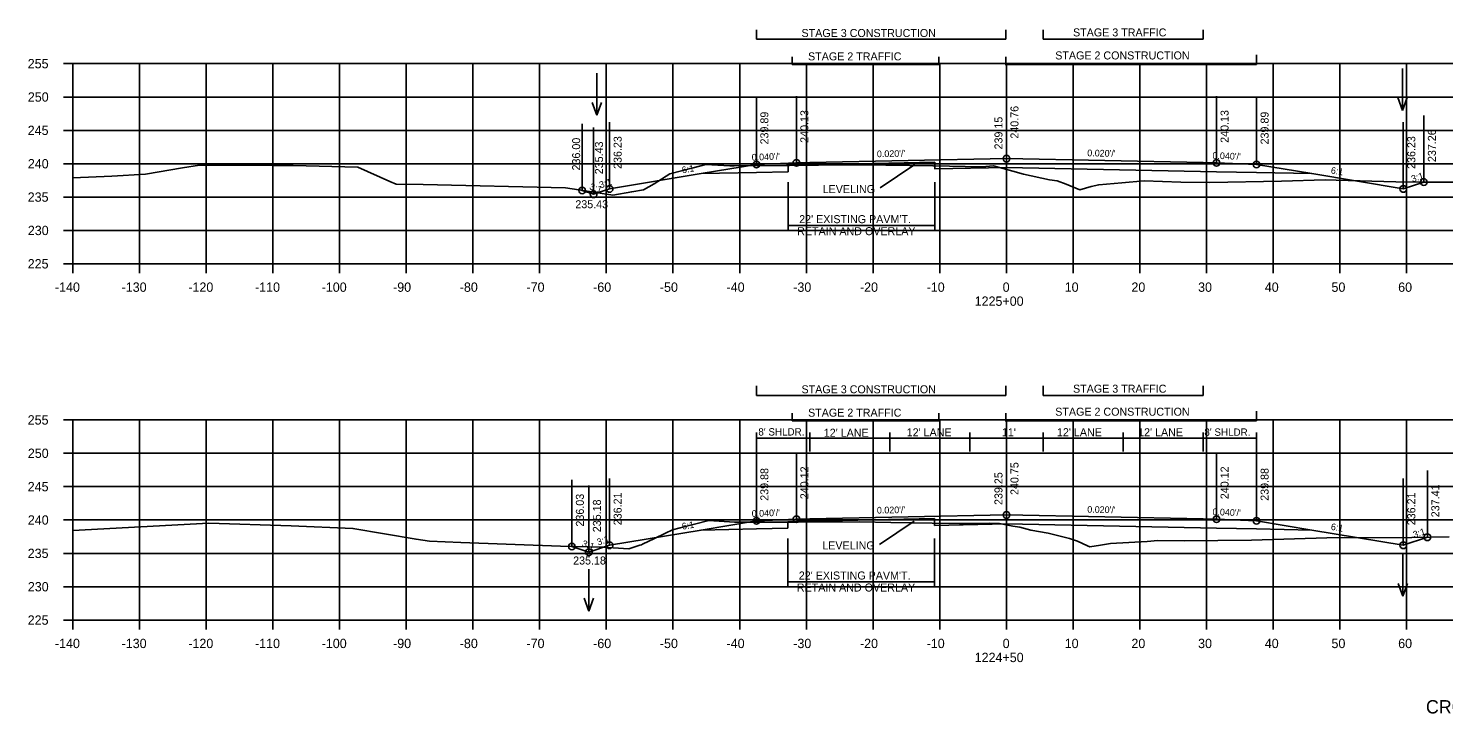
# Model space of a CAD drawing. Extents: x 1342547 to 1344156, y -1532351 to -1517216.
# Drawn here: x 1342556.2 to 1342768.4, y -1531065.1 to -1530962.4 of the extents above; entities that cross this region are included whole.
import ezdxf

# ---------------------------------------------------------------- set-up
doc = ezdxf.new("R2010")
doc.units = 0
for name, color, linetype in [('R_Alt Surface', 7, 'Continuous'), ('R_Axis', 7, 'Continuous'), ('R_Axis Annot', 7, 'Continuous'), ('R_Draft', 7, 'Continuous'), ('R_Exist Surface', 7, 'Continuous'), ('R_Fin Surface', 7, 'Continuous'), ('R_Grid', 7, 'Continuous'), ('R_No Plot', 7, 'Continuous'), ('R_Water', 7, 'Continuous'), ('R_Xsect Elev', 7, 'Continuous'), ('R_Xsect Slope', 7, 'Continuous')]:
    doc.layers.add(name, color=color, linetype=linetype)

msp = doc.modelspace()

# ---------------------------------------------------------------- linework, layer by layer
at = {"layer": 'R_Alt Surface'}
for points in [[(1342670.15, -1530983.95), (1342670.15, -1530982.97), (1342671.37, -1530982.93), (1342692.15, -1530982.51)], [(1342692.15, -1530982.51), (1342692.15, -1530983.51), (1342702.87, -1530983.3)], [(1342657.09, -1530984.21), (1342665.37, -1530984.05)], [(1342665.37, -1530984.05), (1342670.15, -1530983.95)], [(1342740.37, -1530984.05), (1342734.37, -1530983.93), (1342702.87, -1530983.3)], [(1342740.37, -1530984.05), (1342748.64, -1530984.21)], [(1342670.09, -1531037.36), (1342670.09, -1531036.39), (1342671.37, -1531036.34), (1342692.09, -1531035.92)], [(1342692.09, -1531035.92), (1342692.09, -1531036.92), (1342702.87, -1531036.71)], [(1342657.09, -1531037.62), (1342665.37, -1531037.46)], [(1342665.37, -1531037.46), (1342670.09, -1531037.36)], [(1342740.37, -1531037.46), (1342734.37, -1531037.34), (1342702.87, -1531036.71)], [(1342740.37, -1531037.46), (1342748.64, -1531037.62)]]:
    msp.add_lwpolyline(points, dxfattribs=at)
at = {"layer": 'R_Axis'}
for p, q in [((1342561.47, -1530967.72), (1342562.87, -1530967.72)), ((1342562.87, -1530997.72), (1342562.87, -1530967.72)), ((1342561.47, -1530972.72), (1342562.87, -1530972.72)), ((1342561.47, -1530977.72), (1342562.87, -1530977.72)), ((1342561.47, -1530982.72), (1342562.87, -1530982.72)), ((1342561.47, -1530987.72), (1342562.87, -1530987.72)), ((1342561.47, -1530992.72), (1342562.87, -1530992.72)), ((1342561.47, -1530997.72), (1342562.87, -1530997.72)), ((1342562.87, -1530997.72), (1342842.87, -1530997.72)), ((1342562.87, -1530999.12), (1342562.87, -1530997.72)), ((1342572.87, -1530999.12), (1342572.87, -1530997.72)), ((1342582.87, -1530999.12), (1342582.87, -1530997.72)), ((1342592.87, -1530999.12), (1342592.87, -1530997.72)), ((1342602.87, -1530999.12), (1342602.87, -1530997.72)), ((1342612.87, -1530999.12), (1342612.87, -1530997.72)), ((1342622.87, -1530999.12), (1342622.87, -1530997.72)), ((1342632.87, -1530999.12), (1342632.87, -1530997.72)), ((1342642.87, -1530999.12), (1342642.87, -1530997.72)), ((1342652.87, -1530999.12), (1342652.87, -1530997.72)), ((1342662.87, -1530999.12), (1342662.87, -1530997.72)), ((1342672.87, -1530999.12), (1342672.87, -1530997.72)), ((1342682.87, -1530999.12), (1342682.87, -1530997.72)), ((1342692.87, -1530999.12), (1342692.87, -1530997.72)), ((1342702.87, -1530999.12), (1342702.87, -1530997.72)), ((1342712.87, -1530999.12), (1342712.87, -1530997.72)), ((1342722.87, -1530999.12), (1342722.87, -1530997.72)), ((1342732.87, -1530999.12), (1342732.87, -1530997.72)), ((1342742.87, -1530999.12), (1342742.87, -1530997.72)), ((1342752.87, -1530999.12), (1342752.87, -1530997.72)), ((1342762.87, -1530999.12), (1342762.87, -1530997.72)), ((1342561.47, -1531021.12), (1342562.87, -1531021.12)), ((1342562.87, -1531051.12), (1342562.87, -1531021.12)), ((1342561.47, -1531026.12), (1342562.87, -1531026.12)), ((1342561.47, -1531031.12), (1342562.87, -1531031.12)), ((1342561.47, -1531036.12), (1342562.87, -1531036.12)), ((1342561.47, -1531041.12), (1342562.87, -1531041.12)), ((1342561.47, -1531046.12), (1342562.87, -1531046.12)), ((1342561.47, -1531051.12), (1342562.87, -1531051.12)), ((1342562.87, -1531051.12), (1342842.87, -1531051.12)), ((1342562.87, -1531052.52), (1342562.87, -1531051.12)), ((1342572.87, -1531052.52), (1342572.87, -1531051.12)), ((1342582.87, -1531052.52), (1342582.87, -1531051.12)), ((1342592.87, -1531052.52), (1342592.87, -1531051.12)), ((1342602.87, -1531052.52), (1342602.87, -1531051.12)), ((1342612.87, -1531052.52), (1342612.87, -1531051.12)), ((1342622.87, -1531052.52), (1342622.87, -1531051.12)), ((1342632.87, -1531052.52), (1342632.87, -1531051.12)), ((1342642.87, -1531052.52), (1342642.87, -1531051.12)), ((1342652.87, -1531052.52), (1342652.87, -1531051.12)), ((1342662.87, -1531052.52), (1342662.87, -1531051.12)), ((1342672.87, -1531052.52), (1342672.87, -1531051.12)), ((1342682.87, -1531052.52), (1342682.87, -1531051.12)), ((1342692.87, -1531052.52), (1342692.87, -1531051.12)), ((1342702.87, -1531052.52), (1342702.87, -1531051.12)), ((1342712.87, -1531052.52), (1342712.87, -1531051.12)), ((1342722.87, -1531052.52), (1342722.87, -1531051.12)), ((1342732.87, -1531052.52), (1342732.87, -1531051.12)), ((1342742.87, -1531052.52), (1342742.87, -1531051.12)), ((1342752.87, -1531052.52), (1342752.87, -1531051.12)), ((1342762.87, -1531052.52), (1342762.87, -1531051.12))]:
    msp.add_line(p, q, dxfattribs=at)
at = {"layer": 'R_Draft'}
for p, q in [((1342665.37, -1530964.06), (1342665.37, -1530962.63)), ((1342702.78, -1530964.06), (1342702.78, -1530962.63)), ((1342708.37, -1530964.06), (1342708.37, -1530962.63)), ((1342732.37, -1530964.06), (1342732.37, -1530962.63)), ((1342665.37, -1530964.06), (1342702.78, -1530964.06)), ((1342708.37, -1530964.06), (1342732.37, -1530964.06)), ((1342670.72, -1530967.86), (1342670.72, -1530966.71)), ((1342670.72, -1530967.86), (1342692.72, -1530967.86)), ((1342692.72, -1530967.95), (1342692.72, -1530966.71)), ((1342702.78, -1530967.95), (1342702.78, -1530966.71)), ((1342702.78, -1530967.86), (1342740.38, -1530967.86)), ((1342740.38, -1530967.86), (1342740.38, -1530966.42)), ((1342670.15, -1530985.47), (1342670.15, -1530992.66)), ((1342692.15, -1530985.47), (1342692.15, -1530992.66)), ((1342670.15, -1530991.99), (1342692.15, -1530991.99)), ((1342665.37, -1531017.46), (1342665.37, -1531016.03)), ((1342702.78, -1531017.46), (1342702.78, -1531016.03)), ((1342708.37, -1531017.46), (1342708.37, -1531016.03)), ((1342732.37, -1531017.46), (1342732.37, -1531016.03)), ((1342665.37, -1531017.46), (1342702.78, -1531017.46)), ((1342708.37, -1531017.46), (1342732.37, -1531017.46)), ((1342670.72, -1531021.25), (1342670.72, -1531020.11)), ((1342670.72, -1531021.25), (1342692.72, -1531021.25)), ((1342692.72, -1531021.35), (1342692.72, -1531020.11)), ((1342702.78, -1531021.35), (1342702.78, -1531020.11)), ((1342702.78, -1531021.25), (1342740.38, -1531021.25)), ((1342740.38, -1531021.25), (1342740.38, -1531019.82)), ((1342670.09, -1531038.88), (1342670.09, -1531046.08)), ((1342692.09, -1531038.88), (1342692.09, -1531046.08)), ((1342670.09, -1531045.4), (1342692.09, -1531045.4))]:
    msp.add_line(p, q, dxfattribs=at)
at = {"layer": 'R_Exist Surface'}
for points in [[(1342562.87, -1530984.85), (1342568.71, -1530984.58), (1342573.78, -1530984.3), (1342579.32, -1530983.36), (1342581.88, -1530982.94), (1342592.9, -1530982.97), (1342595.92, -1530983.01), (1342605.6, -1530983.24), (1342610.4, -1530985.39), (1342611.38, -1530985.76), (1342615.4, -1530985.83), (1342636.74, -1530986.34), (1342638.75, -1530986.65), (1342643.84, -1530987.45), (1342646.69, -1530986.93), (1342648.44, -1530986.64), (1342650.06, -1530985.73), (1342652.4, -1530984.23), (1342655.91, -1530983.33), (1342657.81, -1530982.85), (1342661.38, -1530983.02), (1342662.02, -1530983.06), (1342669.89, -1530983), (1342670.34, -1530983), (1342679.02, -1530982.91), (1342681.14, -1530982.89), (1342681.3, -1530982.89), (1342691.82, -1530983.06), (1342691.93, -1530983.06), (1342699.08, -1530983.2), (1342699.17, -1530983.2), (1342700.9, -1530983.06), (1342703.83, -1530983.83), (1342705.44, -1530984.28), (1342709.34, -1530985.13), (1342710.47, -1530985.31), (1342711.81, -1530985.8), (1342713.89, -1530986.64), (1342715.55, -1530986.12), (1342716.71, -1530985.87), (1342720.19, -1530985.59), (1342723.51, -1530985.31), (1342729.03, -1530985.46), (1342733.35, -1530985.54), (1342744.08, -1530985.35), (1342750.64, -1530985.16), (1342752.3, -1530985.2), (1342761.24, -1530985.41), (1342764.68, -1530985.47), (1342765.78, -1530985.47), (1342778.4, -1530985.46)], [(1342562.87, -1531037.68), (1342583.26, -1531036.59), (1342595.63, -1531037), (1342604.87, -1531037.37), (1342614.36, -1531039.01), (1342616.38, -1531039.27), (1342621.08, -1531039.47), (1342636.02, -1531040.06), (1342642.37, -1531040.21), (1342646.25, -1531040.43), (1342647.9, -1531039.9), (1342648.16, -1531039.83), (1342648.29, -1531039.75), (1342650.11, -1531038.88), (1342651.74, -1531038.07), (1342652.82, -1531037.59), (1342653.94, -1531037.3), (1342658.23, -1531036.19), (1342662.09, -1531036.45), (1342662.12, -1531036.45), (1342662.94, -1531036.45), (1342670.31, -1531036.44), (1342671.61, -1531036.44), (1342680.88, -1531036.39), (1342685.55, -1531036.48), (1342691.74, -1531036.59), (1342695.82, -1531036.62), (1342698.98, -1531036.62), (1342700.38, -1531036.61), (1342701.8, -1531036.66), (1342703.83, -1531037.06), (1342704.85, -1531037.2), (1342706.5, -1531037.63), (1342709.11, -1531038.08), (1342712.33, -1531038.87), (1342713.53, -1531039.29), (1342715, -1531040.01), (1342715.35, -1531040.15), (1342716.99, -1531039.89), (1342718.45, -1531039.65), (1342723.96, -1531039.34), (1342725.57, -1531039.18), (1342729.53, -1531039.25), (1342734.57, -1531039.21), (1342739.63, -1531039.13), (1342750.91, -1531038.78), (1342763.65, -1531038.74), (1342769.26, -1531038.66)]]:
    msp.add_lwpolyline(points, dxfattribs=at)
at = {"layer": 'R_Fin Surface'}
for points in [[(1342639.25, -1530986.73), (1342640.97, -1530987.3), (1342643.37, -1530986.5), (1342657.09, -1530984.21), (1342665.37, -1530982.83), (1342671.37, -1530982.59), (1342673.37, -1530982.55), (1342702.87, -1530981.96), (1342732.37, -1530982.55), (1342734.37, -1530982.59), (1342740.37, -1530982.83), (1342748.64, -1530984.21), (1342762.37, -1530986.5), (1342765.45, -1530985.47)], [(1342637.71, -1531040.1), (1342640.26, -1531040.95), (1342643.37, -1531039.91), (1342657.09, -1531037.62), (1342665.37, -1531036.24), (1342671.37, -1531036), (1342673.37, -1531035.96), (1342702.87, -1531035.37), (1342732.37, -1531035.96), (1342734.37, -1531036), (1342740.37, -1531036.24), (1342748.64, -1531037.62), (1342762.37, -1531039.91), (1342765.97, -1531038.71)]]:
    msp.add_lwpolyline(points, dxfattribs=at)
at = {"layer": 'R_Grid'}
for p, q in [((1342562.87, -1530967.72), (1342842.87, -1530967.72)), ((1342562.87, -1530997.72), (1342562.87, -1530967.72)), ((1342572.87, -1530997.72), (1342572.87, -1530967.72)), ((1342582.87, -1530997.72), (1342582.87, -1530967.72)), ((1342592.87, -1530997.72), (1342592.87, -1530967.72)), ((1342602.87, -1530997.72), (1342602.87, -1530967.72)), ((1342612.87, -1530997.72), (1342612.87, -1530967.72)), ((1342622.87, -1530997.72), (1342622.87, -1530967.72)), ((1342632.87, -1530997.72), (1342632.87, -1530967.72)), ((1342642.87, -1530997.72), (1342642.87, -1530967.72)), ((1342652.87, -1530997.72), (1342652.87, -1530967.72)), ((1342662.87, -1530997.72), (1342662.87, -1530967.72)), ((1342672.87, -1530997.72), (1342672.87, -1530967.72)), ((1342682.87, -1530997.72), (1342682.87, -1530967.72)), ((1342692.87, -1530997.72), (1342692.87, -1530967.72)), ((1342702.87, -1530997.72), (1342702.87, -1530967.72)), ((1342712.87, -1530997.72), (1342712.87, -1530967.72)), ((1342722.87, -1530997.72), (1342722.87, -1530967.72)), ((1342732.87, -1530997.72), (1342732.87, -1530967.72)), ((1342742.87, -1530997.72), (1342742.87, -1530967.72)), ((1342752.87, -1530997.72), (1342752.87, -1530967.72)), ((1342762.87, -1530997.72), (1342762.87, -1530967.72)), ((1342562.87, -1530972.72), (1342842.87, -1530972.72)), ((1342562.87, -1530977.72), (1342842.87, -1530977.72)), ((1342562.87, -1530982.72), (1342842.87, -1530982.72)), ((1342562.87, -1530987.72), (1342842.87, -1530987.72)), ((1342562.87, -1530992.72), (1342842.87, -1530992.72)), ((1342562.87, -1530997.72), (1342842.87, -1530997.72)), ((1342562.87, -1531021.12), (1342842.87, -1531021.12)), ((1342562.87, -1531051.12), (1342562.87, -1531021.12)), ((1342572.87, -1531051.12), (1342572.87, -1531021.12)), ((1342582.87, -1531051.12), (1342582.87, -1531021.12)), ((1342592.87, -1531051.12), (1342592.87, -1531021.12)), ((1342602.87, -1531051.12), (1342602.87, -1531021.12)), ((1342612.87, -1531051.12), (1342612.87, -1531021.12)), ((1342622.87, -1531051.12), (1342622.87, -1531021.12)), ((1342632.87, -1531051.12), (1342632.87, -1531021.12)), ((1342642.87, -1531051.12), (1342642.87, -1531021.12)), ((1342652.87, -1531051.12), (1342652.87, -1531021.12)), ((1342662.87, -1531051.12), (1342662.87, -1531021.12)), ((1342672.87, -1531051.12), (1342672.87, -1531021.12)), ((1342682.87, -1531051.12), (1342682.87, -1531021.12)), ((1342692.87, -1531051.12), (1342692.87, -1531021.12)), ((1342702.87, -1531051.12), (1342702.87, -1531021.12)), ((1342712.87, -1531051.12), (1342712.87, -1531021.12)), ((1342722.87, -1531051.12), (1342722.87, -1531021.12)), ((1342732.87, -1531051.12), (1342732.87, -1531021.12)), ((1342742.87, -1531051.12), (1342742.87, -1531021.12)), ((1342752.87, -1531051.12), (1342752.87, -1531021.12)), ((1342762.87, -1531051.12), (1342762.87, -1531021.12)), ((1342562.87, -1531026.12), (1342842.87, -1531026.12)), ((1342562.87, -1531031.12), (1342842.87, -1531031.12)), ((1342562.87, -1531036.12), (1342842.87, -1531036.12)), ((1342562.87, -1531041.12), (1342842.87, -1531041.12)), ((1342562.87, -1531046.12), (1342842.87, -1531046.12)), ((1342562.87, -1531051.12), (1342842.87, -1531051.12))]:
    msp.add_line(p, q, dxfattribs=at)
at = {"layer": 'R_No Plot'}
for centre in [(1342665.37, -1530982.83), (1342665.37, -1530982.83), (1342671.37, -1530982.59), (1342671.37, -1530982.59), (1342702.87, -1530981.96), (1342702.87, -1530981.96), (1342734.37, -1530982.59), (1342734.37, -1530982.59), (1342740.37, -1530982.83), (1342740.37, -1530982.83), (1342765.45, -1530985.47), (1342765.45, -1530985.47), (1342639.25, -1530986.73), (1342639.25, -1530986.73), (1342640.97, -1530987.3), (1342640.97, -1530987.3), (1342643.37, -1530986.5), (1342643.37, -1530986.5), (1342762.37, -1530986.5), (1342762.37, -1530986.5), (1342665.37, -1531036.24), (1342665.37, -1531036.24), (1342671.37, -1531036), (1342671.37, -1531036), (1342702.87, -1531035.37), (1342702.87, -1531035.37), (1342734.37, -1531036), (1342734.37, -1531036), (1342740.37, -1531036.24), (1342740.37, -1531036.24), (1342765.97, -1531038.71), (1342765.97, -1531038.71), (1342637.71, -1531040.1), (1342637.71, -1531040.1), (1342640.26, -1531040.95), (1342640.26, -1531040.95), (1342643.37, -1531039.91), (1342643.37, -1531039.91), (1342762.37, -1531039.91), (1342762.37, -1531039.91)]:
    msp.add_circle(centre, 0.5, dxfattribs=at)
at = {"layer": 'R_Water'}
for p, q in [((1342641.44, -1530969.16), (1342641.44, -1530975.44)), ((1342762.27, -1530968.45), (1342762.27, -1530974.73)), ((1342641.44, -1530975.44), (1342640.74, -1530973.52)), ((1342641.44, -1530975.44), (1342642.14, -1530973.52)), ((1342762.27, -1530974.73), (1342761.57, -1530972.81)), ((1342762.27, -1530974.73), (1342762.97, -1530972.81)), ((1342762.28, -1531041.27), (1342762.28, -1531047.56)), ((1342640.24, -1531043.49), (1342640.24, -1531049.77)), ((1342762.28, -1531047.56), (1342761.58, -1531045.63)), ((1342762.28, -1531047.56), (1342762.98, -1531045.63)), ((1342640.24, -1531049.77), (1342639.54, -1531047.85)), ((1342640.24, -1531049.77), (1342640.94, -1531047.85))]:
    msp.add_line(p, q, dxfattribs=at)
at = {"layer": 'R_Xsect Elev'}
for p, q in [((1342702.87, -1530981.96), (1342702.87, -1530971.96)), ((1342665.37, -1530982.83), (1342665.37, -1530972.83)), ((1342671.37, -1530982.59), (1342671.37, -1530972.59)), ((1342702.87, -1530983.58), (1342702.87, -1530973.58)), ((1342734.37, -1530982.59), (1342734.37, -1530972.59)), ((1342740.37, -1530982.83), (1342740.37, -1530972.83)), ((1342639.25, -1530986.73), (1342639.25, -1530976.73)), ((1342643.37, -1530986.5), (1342643.37, -1530976.5)), ((1342762.37, -1530986.5), (1342762.37, -1530976.5)), ((1342765.45, -1530985.47), (1342765.45, -1530975.47)), ((1342640.97, -1530987.3), (1342640.97, -1530977.3)), ((1342689.11, -1530982.86), (1342683.91, -1530986.35)), ((1342665.37, -1531036.24), (1342665.37, -1531022.99)), ((1342673.37, -1531025.85), (1342673.37, -1531022.99)), ((1342685.37, -1531025.85), (1342685.37, -1531022.99)), ((1342697.37, -1531025.85), (1342697.37, -1531022.99)), ((1342708.37, -1531025.85), (1342708.37, -1531022.99)), ((1342720.37, -1531025.85), (1342720.37, -1531022.99)), ((1342732.37, -1531025.85), (1342732.37, -1531022.99)), ((1342740.37, -1531036.24), (1342740.37, -1531022.99)), ((1342740.37, -1531023.85), (1342665.37, -1531023.85)), ((1342702.87, -1531035.37), (1342702.87, -1531025.37)), ((1342665.37, -1531036.24), (1342665.37, -1531026.24)), ((1342665.37, -1531036.24), (1342665.37, -1531026.24)), ((1342671.37, -1531036), (1342671.37, -1531026)), ((1342702.87, -1531036.87), (1342702.87, -1531026.87)), ((1342734.37, -1531036), (1342734.37, -1531026)), ((1342740.37, -1531036.24), (1342740.37, -1531026.24)), ((1342740.37, -1531036.24), (1342740.37, -1531026.24)), ((1342765.97, -1531038.71), (1342765.97, -1531028.71)), ((1342637.71, -1531040.1), (1342637.71, -1531030.1)), ((1342640.26, -1531040.95), (1342640.26, -1531030.95)), ((1342643.37, -1531039.91), (1342643.37, -1531029.91)), ((1342762.37, -1531039.91), (1342762.37, -1531029.91)), ((1342689.05, -1531036.28), (1342683.85, -1531039.77))]:
    msp.add_line(p, q, dxfattribs=at)

# ---------------------------------------------------------------- texts
at = {"layer": 'R_Axis Annot'}
for s, p in [('255', (1342556.12, -1530968.42)), ('250', (1342556.14, -1530973.42)), ('245', (1342556.12, -1530978.42)), ('240', (1342556.14, -1530983.42)), ('235', (1342556.12, -1530988.42)), ('230', (1342556.14, -1530993.42)), ('225', (1342556.12, -1530998.42)), ('-140', (1342560.2, -1531001.92)), ('-130', (1342570.2, -1531001.92)), ('-120', (1342580.2, -1531001.92)), ('-110', (1342590.2, -1531001.92)), ('-100', (1342600.2, -1531001.92)), ('-90', (1342610.9, -1531001.92)), ('-80', (1342620.9, -1531001.92)), ('-70', (1342630.9, -1531001.92)), ('-60', (1342640.9, -1531001.92)), ('-50', (1342650.9, -1531001.92)), ('-40', (1342660.9, -1531001.92)), ('-30', (1342670.9, -1531001.92)), ('-20', (1342680.9, -1531001.92)), ('-10', (1342690.9, -1531001.92)), ('0', (1342702.3, -1531001.92)), ('10', (1342711.6, -1531001.92)), ('20', (1342721.6, -1531001.92)), ('30', (1342731.6, -1531001.92)), ('40', (1342741.6, -1531001.92)), ('50', (1342751.6, -1531001.92)), ('60', (1342761.6, -1531001.92)), ('1225+00', (1342698.1, -1531004.02)), ('255', (1342556.12, -1531021.82)), ('250', (1342556.14, -1531026.82)), ('245', (1342556.12, -1531031.82)), ('240', (1342556.14, -1531036.82)), ('235', (1342556.12, -1531041.82)), ('230', (1342556.14, -1531046.82)), ('225', (1342556.12, -1531051.82)), ('-140', (1342560.2, -1531055.32)), ('-130', (1342570.2, -1531055.32)), ('-120', (1342580.2, -1531055.32)), ('-110', (1342590.2, -1531055.32)), ('-100', (1342600.2, -1531055.32)), ('-90', (1342610.9, -1531055.32)), ('-80', (1342620.9, -1531055.32)), ('-70', (1342630.9, -1531055.32)), ('-60', (1342640.9, -1531055.32)), ('-50', (1342650.9, -1531055.32)), ('-40', (1342660.9, -1531055.32)), ('-30', (1342670.9, -1531055.32)), ('-20', (1342680.9, -1531055.32)), ('-10', (1342690.9, -1531055.32)), ('0', (1342702.3, -1531055.32)), ('10', (1342711.6, -1531055.32)), ('20', (1342721.6, -1531055.32)), ('30', (1342731.6, -1531055.32)), ('40', (1342741.6, -1531055.32)), ('50', (1342751.6, -1531055.32)), ('60', (1342761.6, -1531055.32)), ('1224+50', (1342698.1, -1531057.42))]:
    msp.add_text(s, height=1.4, dxfattribs=at).set_placement(p)
at = {"layer": 'R_Draft'}
for s, height, p in [('STAGE 3 CONSTRUCTION', 1.2, (1342672.14, -1530963.73)), ('STAGE 3 TRAFFIC', 1.2, (1342712.85, -1530963.64)), ('STAGE 2 TRAFFIC', 1.2, (1342673.12, -1530967.23)), ('STAGE 2 CONSTRUCTION', 1.2, (1342710.18, -1530967.09)), ("22' EXISTING PAVM'T.", 1.2, (1342671.79, -1530991.63)), ('RETAIN AND OVERLAY', 1.2, (1342671.49, -1530993.43)), ('STAGE 3 CONSTRUCTION', 1.2, (1342672.14, -1531017.13)), ('STAGE 3 TRAFFIC', 1.2, (1342712.85, -1531017.04)), ('STAGE 2 TRAFFIC', 1.2, (1342673.12, -1531020.63)), ('STAGE 2 CONSTRUCTION', 1.2, (1342710.18, -1531020.49)), ("22' EXISTING PAVM'T.", 1.2, (1342671.73, -1531045.04)), ('RETAIN AND OVERLAY', 1.2, (1342671.44, -1531046.84)), ('CROSS SECTION STA.1224+50 TO STA. 1225+00', 2, (1342765.76, -1531065.12))]:
    msp.add_text(s, height=height, dxfattribs=at).set_placement(p)
at = {"layer": 'R_Xsect Elev'}
for s, p in [('240.76', (1342704.67, -1530978.96)), ('239.89', (1342667.17, -1530979.83)), ('240.13', (1342673.17, -1530979.59)), ('239.15', (1342702.27, -1530980.58)), ('240.13', (1342736.17, -1530979.59)), ('239.89', (1342742.17, -1530979.83)), ('236.00', (1342638.95, -1530983.73)), ('236.23', (1342645.17, -1530983.5)), ('236.23', (1342764.17, -1530983.5)), ('237.26', (1342767.25, -1530982.47)), ('235.43', (1342642.37, -1530984.3)), ('240.75', (1342704.67, -1531032.37)), ('239.88', (1342667.17, -1531033.24)), ('240.12', (1342673.17, -1531033)), ('239.25', (1342702.27, -1531033.87)), ('240.12', (1342736.17, -1531033)), ('239.88', (1342742.17, -1531033.24)), ('237.41', (1342767.77, -1531035.71)), ('236.03', (1342639.51, -1531037.1)), ('235.18', (1342642.06, -1531037.95)), ('236.21', (1342645.17, -1531036.91)), ('236.21', (1342764.17, -1531036.91))]:
    msp.add_text(s, height=1.2, rotation=90, dxfattribs=at).set_placement(p)
for s, height, p in [('LEVELING', 1.2, (1342675.31, -1530987.12)), ('235.43', 1.2, (1342638.23, -1530989.39)), ("8' SHLDR.", 1.1, (1342665.67, -1531023.46)), ("12' LANE", 1.2, (1342675.48, -1531023.64)), ("12' LANE", 1.2, (1342687.91, -1531023.58)), ("11'", 1.2, (1342702.18, -1531023.58)), ("12' LANE", 1.2, (1342710.44, -1531023.56)), ("12' LANE", 1.2, (1342722.61, -1531023.57)), ("8' SHLDR.", 1.1, (1342732.54, -1531023.5)), ('LEVELING', 1.2, (1342675.26, -1531040.53)), ('235.18', 1.2, (1342637.9, -1531042.79))]:
    msp.add_text(s, height=height, dxfattribs=at).set_placement(p)
at = {"layer": 'R_Xsect Slope'}
for s, rotation, p in [("0.020'/'", 1.1458, (1342683.45, -1530981.75)), ("0.020'/'", 358.8542, (1342714.98, -1530981.6)), ("0.040'/'", 357.7094, (1342733.74, -1530981.97)), ('6:1', 9.4623, (1342654.28, -1530984.17)), ("0.040'/'", 2.2906, (1342664.69, -1530982.26)), ('3:1', 18.4349, (1342642.01, -1530986.42)), ('6:1', 350.5377, (1342751.45, -1530984.17)), ('3:1', 18.4349, (1342763.75, -1530985.51)), ('3:1', 341.5651, (1342640.27, -1530986.54)), ("0.020'/'", 1.1458, (1342683.45, -1531035.16)), ("0.020'/'", 358.8542, (1342714.98, -1531035.02)), ("0.040'/'", 2.2906, (1342664.69, -1531035.67)), ("0.040'/'", 357.7094, (1342733.74, -1531035.38)), ('6:1', 9.4623, (1342654.28, -1531037.58)), ('6:1', 350.5377, (1342751.45, -1531037.58)), ('3:1', 18.4349, (1342764.01, -1531038.83)), ('3:1', 341.5651, (1342639.14, -1531040.05)), ('3:1', 18.4349, (1342641.65, -1531039.95))]:
    msp.add_text(s, height=1, rotation=rotation, dxfattribs=at).set_placement(p)

doc.saveas('drawing.dxf')
